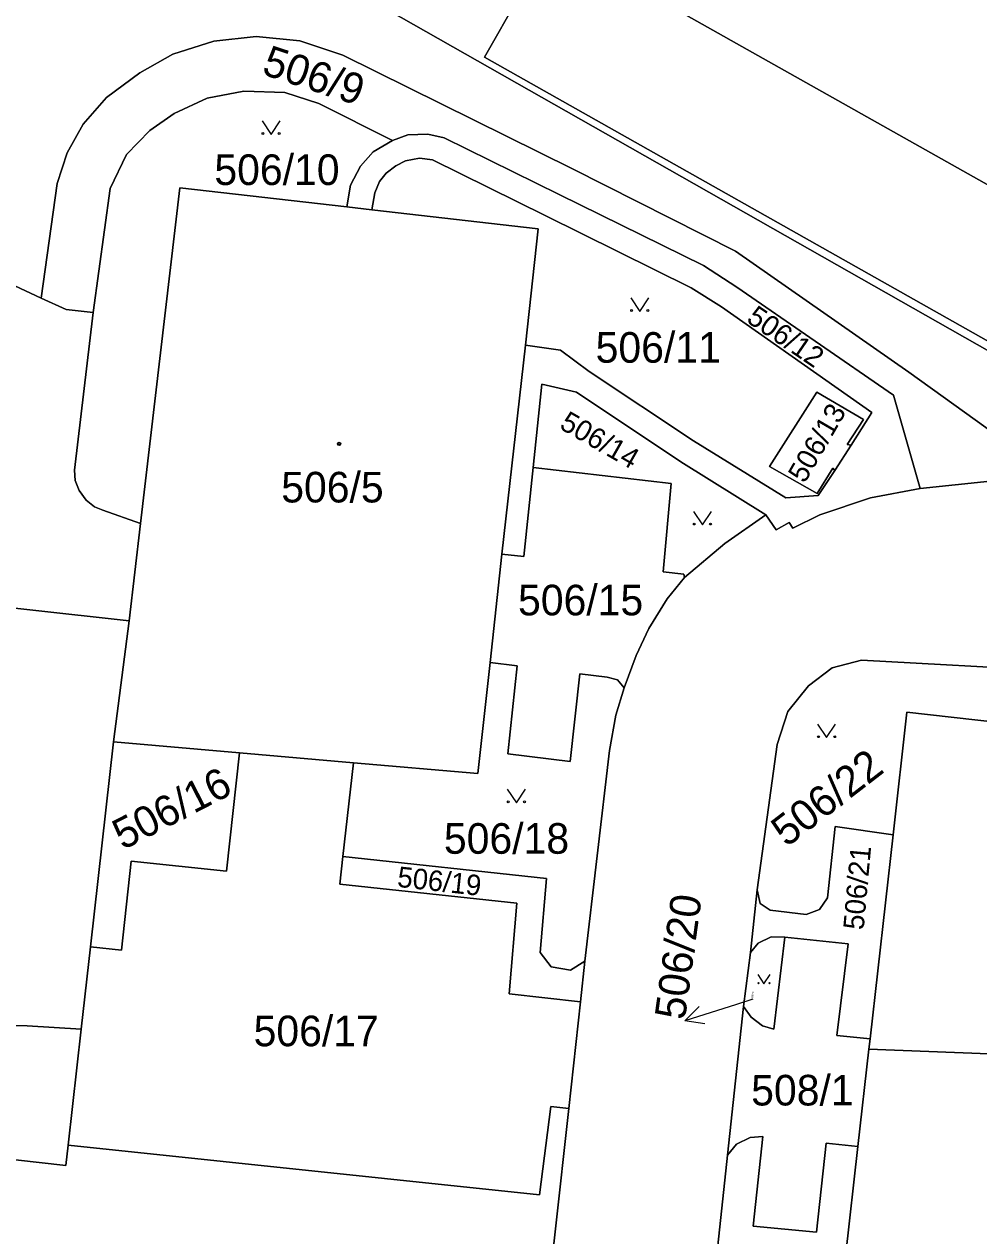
# Model space of a CAD drawing. Extents: x -598233 to -596890, y -1157848 to -1156431.
# Drawn here: x -597275.6 to -597222.6, y -1157271.1 to -1157203.9 of the extents above; entities that cross this region are included whole.
import ezdxf

# ---------------------------------------------------------------- set-up
doc = ezdxf.new("R2010")
doc.units = 0
for name, color, linetype in [('Level 1', 7, 'Continuous'), ('Level 4', 7, 'Continuous'), ('Level 5', 7, 'Continuous'), ('Level 57', 7, 'Continuous'), ('Level 60', 7, 'Continuous')]:
    doc.layers.add(name, color=color, linetype=linetype)

msp = doc.modelspace()

# ---------------------------------------------------------------- linework, layer by layer
at = {"layer": 'Level 1'}
for points in [[(-597226.72, -1157167.22), (-597221.49, -1157169.71), (-597240.01, -1157202.68), (-597204.12, -1157222.88), (-597191.69, -1157200.87)], [(-597268.17, -1157195.77), (-597164.43, -1157254.7)], [(-597164.4, -1157254.09), (-597168.62, -1157251.61), (-597250.01, -1157205.68), (-597248.07, -1157202.26)], [(-597274.63, -1157219.06), (-597273.75, -1157212.69), (-597273.19, -1157211), (-597272.31, -1157209.41), (-597271, -1157207.93), (-597269.15, -1157206.56), (-597267.32, -1157205.52), (-597265.04, -1157204.8), (-597262.69, -1157204.54), (-597260.27, -1157204.78), (-597257.88, -1157205.57), (-597245.14, -1157211.89), (-597236.08, -1157216.46), (-597226.46, -1157223.18), (-597217.77, -1157229.42)], [(-597255.12, -1157210.31), (-597259.21, -1157208.25), (-597261.11, -1157207.64), (-597263.38, -1157207.56), (-597265.42, -1157207.96), (-597267.25, -1157208.81), (-597268.61, -1157209.75), (-597269.9, -1157211.09), (-597270.81, -1157212.98), (-597271.74, -1157219.87)], [(-597255.12, -1157210.31), (-597254.28, -1157210), (-597253.17, -1157209.96), (-597252.25, -1157210.16), (-597245.88, -1157213.31), (-597237.86, -1157217.26), (-597236, -1157218.46), (-597227.3, -1157224.46), (-597225.82, -1157229.64)], [(-597257.67, -1157214), (-597257.46, -1157212.79), (-597256.9, -1157211.73), (-597256.2, -1157210.94), (-597255.12, -1157210.31)], [(-597229.65, -1157227.22), (-597228.51, -1157225.42), (-597236.85, -1157219.55), (-597238.55, -1157218.49), (-597246.65, -1157214.47), (-597252.9, -1157211.39), (-597253.63, -1157211.29), (-597254.4, -1157211.44), (-597254.95, -1157211.71), (-597255.48, -1157212.12), (-597255.84, -1157212.59), (-597256.11, -1157213.22), (-597256.27, -1157214.16)], [(-597269.12, -1157231.57), (-597266.94, -1157212.94), (-597257.67, -1157214)], [(-597257.67, -1157214), (-597256.27, -1157214.16)], [(-597256.27, -1157214.16), (-597247.03, -1157215.21), (-597247.75, -1157221.68)], [(-597274.63, -1157219.06), (-597279.92, -1157216.61), (-597285.46, -1157228.79), (-597286.31, -1157235.15)], [(-597271.74, -1157219.87), (-597273.25, -1157219.7), (-597274.63, -1157219.06)], [(-597269.12, -1157231.57), (-597271.22, -1157230.84), (-597271.67, -1157230.65), (-597272.13, -1157230.29), (-597272.53, -1157229.75), (-597272.74, -1157229.19), (-597272.79, -1157228.62), (-597271.74, -1157219.87)], [(-597247.75, -1157221.68), (-597249.05, -1157233.28)], [(-597230.57, -1157228.64), (-597231.49, -1157230.03), (-597233.29, -1157230.16), (-597238.41, -1157226.99), (-597244.21, -1157223.14), (-597245.8, -1157221.95), (-597247.75, -1157221.68)], [(-597234.4, -1157231.09), (-597239.11, -1157228.16), (-597244.91, -1157224.28), (-597246.84, -1157223.84), (-597247.32, -1157228.46)], [(-597230.57, -1157228.64), (-597230.67, -1157228.5), (-597231.55, -1157229.92), (-597234.2, -1157228.42), (-597231.57, -1157224.28), (-597228.97, -1157225.8), (-597229.88, -1157227.19), (-597229.65, -1157227.22)], [(-597229.65, -1157227.22), (-597230.57, -1157228.64)], [(-597249.05, -1157233.28), (-597247.84, -1157233.41), (-597247.32, -1157228.46)], [(-597238.91, -1157234.58), (-597238.95, -1157234.4), (-597240.09, -1157234.27), (-597239.65, -1157229.36), (-597247.32, -1157228.46)], [(-597225.82, -1157229.64), (-597228.58, -1157230.15), (-597231.4, -1157231.1), (-597232.89, -1157231.84), (-597233.11, -1157231.52), (-597233.82, -1157231.94), (-597234.4, -1157231.09)], [(-597217.77, -1157229.42), (-597221.94, -1157229.23), (-597225.82, -1157229.64)], [(-597269.75, -1157236.99), (-597269.12, -1157231.57)], [(-597234.4, -1157231.09), (-597236.67, -1157232.69), (-597238.91, -1157234.58)], [(-597249.05, -1157233.28), (-597249.71, -1157239.29)], [(-597242.27, -1157240.7), (-597241.59, -1157238.91), (-597240.9, -1157237.41), (-597239.88, -1157235.77), (-597238.91, -1157234.58)], [(-597269.75, -1157236.99), (-597286.31, -1157235.15)], [(-597270.62, -1157243.71), (-597269.75, -1157236.99)], [(-597249.71, -1157239.29), (-597250.39, -1157245.47), (-597257.3, -1157244.87)], [(-597249.71, -1157239.29), (-597248.21, -1157239.48), (-597248.72, -1157244.37), (-597245.27, -1157244.8), (-597244.72, -1157239.93), (-597243.2, -1157240.12), (-597242.63, -1157240.26), (-597242.27, -1157240.7)], [(-597218.29, -1157239.76), (-597229.08, -1157239.17), (-597230.72, -1157239.59), (-597232.03, -1157240.59), (-597233.17, -1157242.02), (-597233.76, -1157243.86), (-597234.87, -1157251.93)], [(-597242.27, -1157240.7), (-597242.72, -1157242.23), (-597243.08, -1157244.19), (-597244.44, -1157255.88)], [(-597227.33, -1157248.87), (-597226.56, -1157242.05), (-597217.53, -1157243.07)], [(-597271.9, -1157255.08), (-597270.62, -1157243.71)], [(-597263.62, -1157244.32), (-597270.62, -1157243.71)], [(-597271.9, -1157255.08), (-597270.17, -1157255.28), (-597269.63, -1157250.33), (-597264.35, -1157250.88), (-597263.62, -1157244.32)], [(-597257.3, -1157244.87), (-597263.62, -1157244.32)], [(-597257.3, -1157244.87), (-597257.88, -1157250.08)], [(-597227.33, -1157248.87), (-597230.54, -1157248.41), (-597230.98, -1157252.37), (-597231.41, -1157253.01), (-597232.15, -1157253.3), (-597234.15, -1157253.05), (-597234.72, -1157252.69), (-597234.87, -1157251.93)], [(-597228.6, -1157260.19), (-597227.33, -1157248.87)], [(-597244.68, -1157258.14), (-597248.64, -1157257.7), (-597248.23, -1157252.66), (-597258.05, -1157251.61), (-597257.88, -1157250.08)], [(-597244.44, -1157255.88), (-597245.25, -1157256.38), (-597246.31, -1157256.2), (-597246.92, -1157255.41), (-597246.58, -1157251.29), (-597257.88, -1157250.08)], [(-597235.25, -1157255.41), (-597234.87, -1157251.93)], [(-597235.64, -1157258.4), (-597235.22, -1157259), (-597234.58, -1157259.48), (-597233.96, -1157259.67), (-597233.34, -1157254.56)], [(-597233.34, -1157254.56), (-597234.11, -1157254.54), (-597234.82, -1157254.88), (-597235.25, -1157255.41)], [(-597228.6, -1157260.19), (-597230.46, -1157260.01), (-597229.82, -1157254.92), (-597233.34, -1157254.56)], [(-597272.41, -1157259.66), (-597271.9, -1157255.08)], [(-597244.44, -1157255.88), (-597244.68, -1157258.14)], [(-597235.64, -1157258.4), (-597235.25, -1157255.41)], [(-597244.68, -1157258.14), (-597245.33, -1157264.07)], [(-597236.53, -1157266.65), (-597235.64, -1157258.4)], [(-597292.56, -1157259.43), (-597293.19, -1157265), (-597273.27, -1157267.24), (-597273.14, -1157266.1)], [(-597292.56, -1157259.43), (-597275.42, -1157259.48), (-597272.41, -1157259.66)], [(-597273.14, -1157266.1), (-597272.41, -1157259.66)], [(-597228.6, -1157260.19), (-597228.67, -1157260.78)], [(-597228.67, -1157260.78), (-597229.28, -1157266.17)], [(-597208.47, -1157261.72), (-597210.12, -1157261.49), (-597228.67, -1157260.78)], [(-597245.33, -1157264.07), (-597246.34, -1157263.96), (-597246.96, -1157268.87), (-597273.14, -1157266.1)], [(-597245.33, -1157264.07), (-597246.86, -1157277.77), (-597248.28, -1157291.12), (-597247.8, -1157296.48), (-597246.17, -1157301.76), (-597243.38, -1157306.69), (-597240.52, -1157310.01)], [(-597236.53, -1157266.65), (-597236.02, -1157266.05), (-597235.26, -1157265.67), (-597234.56, -1157265.62), (-597235.1, -1157270.6), (-597231.59, -1157270.94), (-597231.05, -1157265.99), (-597229.28, -1157266.17)], [(-597237.68, -1157277.38), (-597236.53, -1157266.65)], [(-597222.98, -1157273.07), (-597229.97, -1157272.29), (-597229.28, -1157266.17)]]:
    msp.add_lwpolyline(points, dxfattribs=at)
at = {"layer": 'Level 5'}
for points in [[(-597262.371, -1157209.22), (-597261.87, -1157209.97), (-597261.37, -1157209.22)], [(-597241.901, -1157219.05), (-597241.4, -1157219.8), (-597240.9, -1157219.05)], [(-597238.421, -1157230.91), (-597237.92, -1157231.66), (-597237.42, -1157230.91)], [(-597231.521, -1157242.72), (-597231.02, -1157243.47), (-597230.52, -1157242.72)], [(-597248.751, -1157246.34), (-597248.25, -1157247.09), (-597247.75, -1157246.34)], [(-597234.841, -1157256.63), (-597234.5, -1157257.14), (-597234.16, -1157256.63)]]:
    msp.add_lwpolyline(points, dxfattribs=at)
for centre, radius in [((-597262.32, -1157209.92), 0.05), ((-597261.421, -1157209.92), 0.05), ((-597241.85, -1157219.75), 0.05), ((-597240.951, -1157219.75), 0.05), ((-597258.09, -1157227.16), 0.09), ((-597258.09, -1157227.16), 0.0521), ((-597238.37, -1157231.61), 0.05), ((-597237.471, -1157231.61), 0.05), ((-597231.47, -1157243.42), 0.05), ((-597230.571, -1157243.42), 0.05), ((-597248.7, -1157247.04), 0.05), ((-597247.801, -1157247.04), 0.05), ((-597234.806, -1157257.106), 0.034), ((-597234.195, -1157257.106), 0.034)]:
    msp.add_circle(centre, radius, dxfattribs=at)
at = {"layer": 'Level 57'}
for p, q in [((-597236.035, -1157258.284), (-597238.894, -1157259.192)), ((-597235.11, -1157257.99), (-597236.035, -1157258.284))]:
    msp.add_line(p, q, dxfattribs=at)
msp.add_lwpolyline([(-597237.79, -1157259.366), (-597238.894, -1157259.192), (-597238.093, -1157258.412)], dxfattribs=at)
at = {"layer": 'Level 60'}
for points in [[(-597204.12, -1157222.88), (-597240.01, -1157202.68), (-597221.49, -1157169.71), (-597226.72, -1157167.22), (-597225.08, -1157164.43), (-597222.91, -1157160.74), (-597221.95, -1157161.29), (-597199.55, -1157174.01), (-597182.12, -1157183.91), (-597188.96, -1157196.03), (-597191.69, -1157200.87)], [(-597164.43, -1157254.7), (-597268.17, -1157195.77), (-597267.11, -1157195.03), (-597261.43, -1157197.02), (-597252.88, -1157199.97), (-597248.07, -1157202.26), (-597250.01, -1157205.68), (-597168.62, -1157251.61), (-597164.4, -1157254.09)], [(-597266.94, -1157212.94), (-597269.12, -1157231.57), (-597271.22, -1157230.84), (-597271.67, -1157230.65), (-597272.13, -1157230.29), (-597272.53, -1157229.75), (-597272.74, -1157229.19), (-597272.79, -1157228.62), (-597271.74, -1157219.87), (-597270.81, -1157212.98), (-597269.9, -1157211.09), (-597268.61, -1157209.75), (-597267.25, -1157208.81), (-597265.42, -1157207.96), (-597263.38, -1157207.56), (-597261.11, -1157207.64), (-597259.21, -1157208.25), (-597255.12, -1157210.31), (-597256.2, -1157210.94), (-597256.9, -1157211.73), (-597257.46, -1157212.79), (-597257.67, -1157214)], [(-597257.67, -1157214), (-597257.46, -1157212.79), (-597256.9, -1157211.73), (-597256.2, -1157210.94), (-597255.12, -1157210.31), (-597254.28, -1157210), (-597253.17, -1157209.96), (-597252.25, -1157210.16), (-597245.88, -1157213.31), (-597237.86, -1157217.26), (-597236, -1157218.46), (-597227.3, -1157224.46), (-597225.82, -1157229.64), (-597228.58, -1157230.15), (-597231.4, -1157231.1), (-597232.89, -1157231.84), (-597233.11, -1157231.52), (-597233.82, -1157231.94), (-597234.4, -1157231.09), (-597239.11, -1157228.16), (-597244.91, -1157224.28), (-597246.84, -1157223.84), (-597247.32, -1157228.46), (-597247.84, -1157233.41), (-597249.05, -1157233.28), (-597247.75, -1157221.68), (-597245.8, -1157221.95), (-597244.21, -1157223.14), (-597238.41, -1157226.99), (-597233.29, -1157230.16), (-597231.49, -1157230.03), (-597230.57, -1157228.64), (-597229.65, -1157227.22), (-597228.51, -1157225.42), (-597236.85, -1157219.55), (-597238.55, -1157218.49), (-597246.65, -1157214.47), (-597252.9, -1157211.39), (-597253.63, -1157211.29), (-597254.4, -1157211.44), (-597254.95, -1157211.71), (-597255.48, -1157212.12), (-597255.84, -1157212.59), (-597256.11, -1157213.22), (-597256.27, -1157214.16)], [(-597253.63, -1157211.29), (-597252.9, -1157211.39), (-597246.65, -1157214.47), (-597238.55, -1157218.49), (-597236.85, -1157219.55), (-597228.51, -1157225.42), (-597229.65, -1157227.22), (-597229.88, -1157227.19), (-597228.97, -1157225.8), (-597231.57, -1157224.28), (-597234.2, -1157228.42), (-597231.55, -1157229.92), (-597230.67, -1157228.5), (-597230.57, -1157228.64), (-597231.49, -1157230.03), (-597233.29, -1157230.16), (-597238.41, -1157226.99), (-597244.21, -1157223.14), (-597245.8, -1157221.95), (-597247.75, -1157221.68), (-597247.03, -1157215.21), (-597256.27, -1157214.16), (-597256.11, -1157213.22), (-597255.84, -1157212.59), (-597255.48, -1157212.12), (-597254.95, -1157211.71), (-597254.4, -1157211.44)], [(-597270.62, -1157243.71), (-597269.75, -1157236.99), (-597269.12, -1157231.57), (-597266.94, -1157212.94), (-597257.67, -1157214), (-597256.27, -1157214.16), (-597247.03, -1157215.21), (-597247.75, -1157221.68), (-597249.05, -1157233.28), (-597249.71, -1157239.29), (-597250.39, -1157245.47), (-597257.3, -1157244.87), (-597263.62, -1157244.32)], [(-597269.12, -1157231.57), (-597269.75, -1157236.99), (-597286.31, -1157235.15), (-597285.46, -1157228.79), (-597279.92, -1157216.61), (-597274.63, -1157219.06), (-597273.25, -1157219.7), (-597271.74, -1157219.87), (-597272.79, -1157228.62), (-597272.74, -1157229.19), (-597272.53, -1157229.75), (-597272.13, -1157230.29), (-597271.67, -1157230.65), (-597271.22, -1157230.84)], [(-597234.4, -1157231.09), (-597236.67, -1157232.69), (-597238.91, -1157234.58), (-597238.95, -1157234.4), (-597240.09, -1157234.27), (-597239.65, -1157229.36), (-597247.32, -1157228.46), (-597246.84, -1157223.84), (-597244.91, -1157224.28), (-597239.11, -1157228.16)], [(-597231.55, -1157229.92), (-597234.2, -1157228.42), (-597231.57, -1157224.28), (-597228.97, -1157225.8), (-597229.88, -1157227.19), (-597229.65, -1157227.22), (-597230.57, -1157228.64), (-597230.67, -1157228.5)], [(-597241.59, -1157238.91), (-597242.27, -1157240.7), (-597242.63, -1157240.26), (-597243.2, -1157240.12), (-597244.72, -1157239.93), (-597245.27, -1157244.8), (-597248.72, -1157244.37), (-597248.21, -1157239.48), (-597249.71, -1157239.29), (-597249.05, -1157233.28), (-597247.84, -1157233.41), (-597247.32, -1157228.46), (-597239.65, -1157229.36), (-597240.09, -1157234.27), (-597238.95, -1157234.4), (-597238.91, -1157234.58), (-597239.88, -1157235.77), (-597240.9, -1157237.41)], [(-597269.75, -1157236.99), (-597270.62, -1157243.71), (-597271.9, -1157255.08), (-597272.41, -1157259.66), (-597275.42, -1157259.48), (-597292.56, -1157259.43), (-597291.82, -1157252.83), (-597289.79, -1157234.76), (-597286.31, -1157235.15)], [(-597249.71, -1157239.29), (-597248.21, -1157239.48), (-597248.72, -1157244.37), (-597245.27, -1157244.8), (-597244.72, -1157239.93), (-597243.2, -1157240.12), (-597242.63, -1157240.26), (-597242.27, -1157240.7), (-597242.72, -1157242.23), (-597243.08, -1157244.19), (-597244.44, -1157255.88), (-597245.25, -1157256.38), (-597246.31, -1157256.2), (-597246.92, -1157255.41), (-597246.58, -1157251.29), (-597257.88, -1157250.08), (-597257.3, -1157244.87), (-597250.39, -1157245.47)], [(-597226.56, -1157242.05), (-597227.33, -1157248.87), (-597230.54, -1157248.41), (-597230.98, -1157252.37), (-597231.41, -1157253.01), (-597232.15, -1157253.3), (-597234.15, -1157253.05), (-597234.72, -1157252.69), (-597234.87, -1157251.93), (-597233.76, -1157243.86), (-597233.17, -1157242.02), (-597232.03, -1157240.59), (-597230.72, -1157239.59), (-597229.08, -1157239.17), (-597218.29, -1157239.76), (-597217.58, -1157240.56), (-597217.4, -1157241.66), (-597217.53, -1157243.07)], [(-597228.6, -1157260.19), (-597227.33, -1157248.87), (-597226.56, -1157242.05), (-597217.53, -1157243.07), (-597215.72, -1157243.27), (-597206.58, -1157244.3), (-597208.47, -1157261.72), (-597210.12, -1157261.49), (-597228.67, -1157260.78)], [(-597271.9, -1157255.08), (-597270.62, -1157243.71), (-597263.62, -1157244.32), (-597264.35, -1157250.88), (-597269.63, -1157250.33), (-597270.17, -1157255.28)], [(-597257.3, -1157244.87), (-597257.88, -1157250.08), (-597258.05, -1157251.61), (-597248.23, -1157252.66), (-597248.64, -1157257.7), (-597244.68, -1157258.14), (-597245.33, -1157264.07), (-597246.34, -1157263.96), (-597246.96, -1157268.87), (-597273.14, -1157266.1), (-597272.41, -1157259.66), (-597271.9, -1157255.08), (-597270.17, -1157255.28), (-597269.63, -1157250.33), (-597264.35, -1157250.88), (-597263.62, -1157244.32)], [(-597227.33, -1157248.87), (-597228.6, -1157260.19), (-597230.46, -1157260.01), (-597229.82, -1157254.92), (-597233.34, -1157254.56), (-597234.11, -1157254.54), (-597234.82, -1157254.88), (-597235.25, -1157255.41), (-597234.87, -1157251.93), (-597234.72, -1157252.69), (-597234.15, -1157253.05), (-597232.15, -1157253.3), (-597231.41, -1157253.01), (-597230.98, -1157252.37), (-597230.54, -1157248.41)], [(-597245.25, -1157256.38), (-597244.44, -1157255.88), (-597244.68, -1157258.14), (-597248.64, -1157257.7), (-597248.23, -1157252.66), (-597258.05, -1157251.61), (-597257.88, -1157250.08), (-597246.58, -1157251.29), (-597246.92, -1157255.41), (-597246.31, -1157256.2)], [(-597236.02, -1157266.05), (-597236.53, -1157266.65), (-597235.64, -1157258.4), (-597235.22, -1157259), (-597234.58, -1157259.48), (-597233.96, -1157259.67), (-597233.34, -1157254.56), (-597229.82, -1157254.92), (-597230.46, -1157260.01), (-597228.6, -1157260.19), (-597228.67, -1157260.78), (-597229.28, -1157266.17), (-597231.05, -1157265.99), (-597231.59, -1157270.94), (-597235.1, -1157270.6), (-597234.56, -1157265.62), (-597235.26, -1157265.67)], [(-597235.22, -1157259), (-597235.64, -1157258.4), (-597235.25, -1157255.41), (-597234.82, -1157254.88), (-597234.11, -1157254.54), (-597233.34, -1157254.56), (-597233.96, -1157259.67), (-597234.58, -1157259.48)], [(-597273.27, -1157267.24), (-597293.19, -1157265), (-597292.56, -1157259.43), (-597275.42, -1157259.48), (-597272.41, -1157259.66), (-597273.14, -1157266.1)], [(-597209.19, -1157268.35), (-597209.87, -1157274.54), (-597216.87, -1157273.76), (-597222.98, -1157273.07), (-597229.97, -1157272.29), (-597229.28, -1157266.17), (-597228.67, -1157260.78), (-597210.12, -1157261.49), (-597208.47, -1157261.72), (-597208.54, -1157262.39), (-597209.04, -1157266.98)], [(-597229.97, -1157272.29), (-597222.98, -1157273.07), (-597223.57, -1157278.63), (-597230.15, -1157277.87), (-597230.94, -1157277.79), (-597231.74, -1157277.79), (-597236.41, -1157278.51), (-597236.98, -1157278.36), (-597237.47, -1157277.94), (-597237.68, -1157277.38), (-597236.53, -1157266.65), (-597236.02, -1157266.05), (-597235.26, -1157265.67), (-597234.56, -1157265.62), (-597235.1, -1157270.6), (-597231.59, -1157270.94), (-597231.05, -1157265.99), (-597229.28, -1157266.17)]]:
    msp.add_lwpolyline(points, close=True, dxfattribs=at)
for points in [[(-597168.62, -1157251.61), (-597250.01, -1157205.68), (-597248.07, -1157202.26), (-597247.59, -1157201.41), (-597229.76, -1157170.01), (-597229.28, -1157170.1), (-597227.4, -1157166.76), (-597226.72, -1157167.22), (-597221.49, -1157169.71), (-597240.01, -1157202.68), (-597204.12, -1157222.88)], [(-597277.39, -1157202.28), (-597268.17, -1157195.77), (-597164.43, -1157254.7)], [(-597217.77, -1157229.42), (-597226.46, -1157223.18), (-597236.08, -1157216.46), (-597245.14, -1157211.89), (-597257.88, -1157205.57), (-597260.27, -1157204.78), (-597262.69, -1157204.54), (-597265.04, -1157204.8), (-597267.32, -1157205.52), (-597269.15, -1157206.56), (-597271, -1157207.93), (-597272.31, -1157209.41), (-597273.19, -1157211), (-597273.75, -1157212.69), (-597274.63, -1157219.06), (-597279.92, -1157216.61)], [(-597221.94, -1157229.23), (-597225.82, -1157229.64), (-597227.3, -1157224.46), (-597236, -1157218.46), (-597237.86, -1157217.26), (-597245.88, -1157213.31), (-597252.25, -1157210.16), (-597253.17, -1157209.96), (-597254.28, -1157210), (-597255.12, -1157210.31), (-597259.21, -1157208.25), (-597261.11, -1157207.64), (-597263.38, -1157207.56), (-597265.42, -1157207.96), (-597267.25, -1157208.81), (-597268.61, -1157209.75), (-597269.9, -1157211.09), (-597270.81, -1157212.98), (-597271.74, -1157219.87), (-597273.25, -1157219.7), (-597274.63, -1157219.06), (-597273.75, -1157212.69), (-597273.19, -1157211), (-597272.31, -1157209.41), (-597271, -1157207.93), (-597269.15, -1157206.56), (-597267.32, -1157205.52), (-597265.04, -1157204.8), (-597262.69, -1157204.54), (-597260.27, -1157204.78), (-597257.88, -1157205.57), (-597245.14, -1157211.89), (-597236.08, -1157216.46), (-597226.46, -1157223.18), (-597217.77, -1157229.42)], [(-597243.38, -1157306.69), (-597246.17, -1157301.76), (-597247.8, -1157296.48), (-597248.28, -1157291.12), (-597246.86, -1157277.77), (-597245.33, -1157264.07), (-597244.68, -1157258.14), (-597244.44, -1157255.88), (-597243.08, -1157244.19), (-597242.72, -1157242.23), (-597242.27, -1157240.7), (-597241.59, -1157238.91), (-597240.9, -1157237.41), (-597239.88, -1157235.77), (-597238.91, -1157234.58), (-597236.67, -1157232.69), (-597234.4, -1157231.09), (-597233.82, -1157231.94), (-597233.11, -1157231.52), (-597232.89, -1157231.84), (-597231.4, -1157231.1), (-597228.58, -1157230.15), (-597225.82, -1157229.64), (-597221.94, -1157229.23)], [(-597218.29, -1157239.76), (-597229.08, -1157239.17), (-597230.72, -1157239.59), (-597232.03, -1157240.59), (-597233.17, -1157242.02), (-597233.76, -1157243.86), (-597234.87, -1157251.93), (-597235.25, -1157255.41), (-597235.64, -1157258.4), (-597236.53, -1157266.65), (-597237.68, -1157277.38)], [(-597293.19, -1157265), (-597273.27, -1157267.24), (-597273.14, -1157266.1), (-597246.96, -1157268.87), (-597246.34, -1157263.96), (-597245.33, -1157264.07), (-597246.86, -1157277.77)]]:
    msp.add_lwpolyline(points, dxfattribs=at)

# ---------------------------------------------------------------- texts
at = {"layer": 'Level 4'}
for s, height, rotation, p in [('506/9', 1.7, 341.78292, (-597262.449, -1157206.603)), ('506/12', 1.14, 325.58733, (-597235.533, -1157220.346)), ('506/13', 1.14, 59.83992, (-597232.243, -1157229.391)), ('506/14', 1.14, 330.25509, (-597245.915, -1157226.277)), ('506/22', 1.7, 37.66473, (-597233.244, -1157249.592)), ('506/16', 1.7, 27.2304, (-597270.099, -1157249.734)), ('506/21', 1.14, 84.80754, (-597228.969, -1157254.177)), ('506/19', 1.14, 353.69145, (-597254.9, -1157251.751)), ('506/20', 0.1, 82.15749, (-597235.11, -1157257.99))]:
    msp.add_text(s, height=height, rotation=rotation, dxfattribs=at).set_placement(p)
for s, p in [('506/10', (-597265.019, -1157212.78)), ('506/11', (-597243.848, -1157222.65)), ('506/5', (-597261.306, -1157230.41)), ('506/15', (-597248.157, -1157236.68)), ('506/18', (-597252.273, -1157249.92)), ('506/17', (-597262.84, -1157260.61)), ('508/1', (-597235.211, -1157263.9))]:
    msp.add_text(s, height=1.7, dxfattribs=at).set_placement(p)
at = {"layer": 'Level 57'}
msp.add_text('506/20', height=1.7, rotation=82.15749, dxfattribs=at).set_placement((-597238.895, -1157259.191))

doc.saveas('drawing.dxf')
